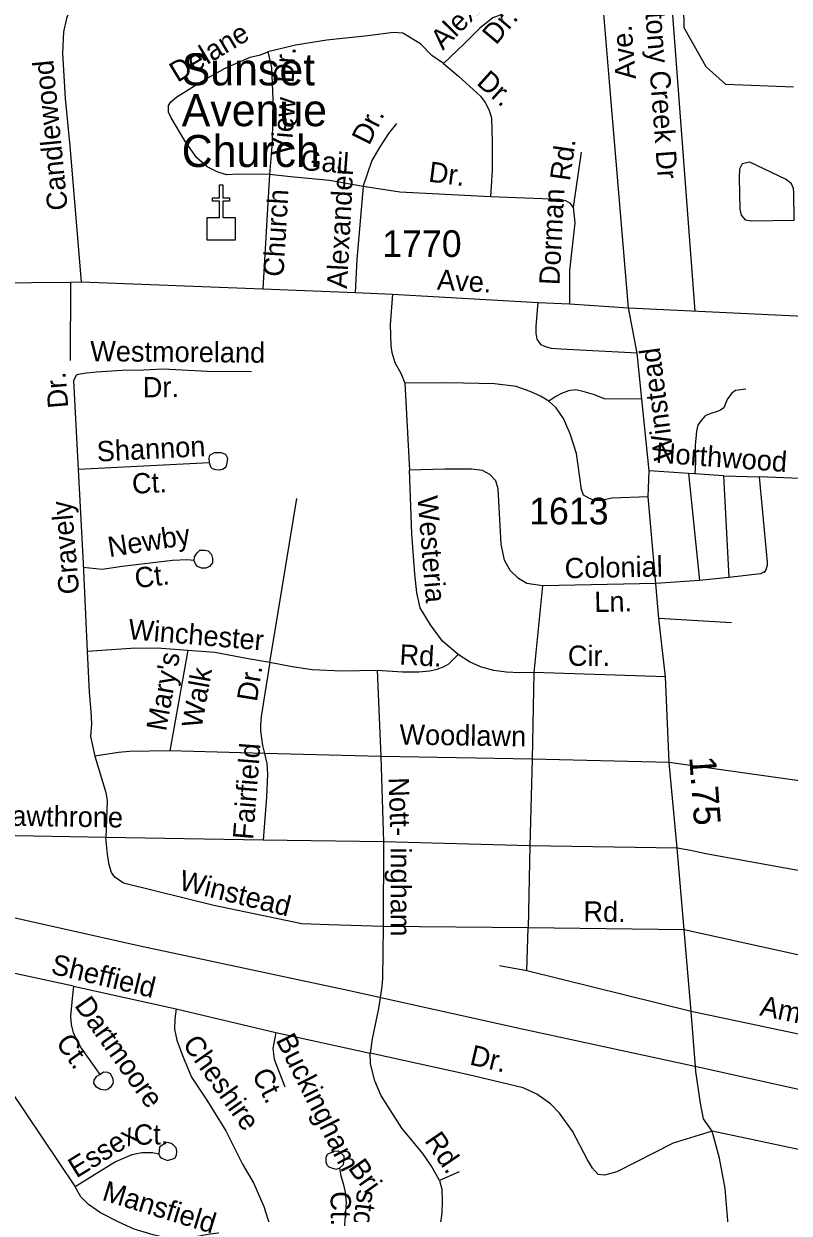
# Model space of a CAD drawing. Extents: x 2220236 to 2384410, y 720751 to 894131.
# Drawn here: x 2337655 to 2341238, y 803394 to 808960 of the extents above; entities that cross this region are included whole.
import ezdxf

# ---------------------------------------------------------------- set-up
doc = ezdxf.new("R2010")
doc.units = 0
doc.layers.add('Default', color=7, linetype='Continuous')

msp = doc.modelspace()

# ---------------------------------------------------------------- linework, layer by layer
at = {"layer": 'Default'}
for p, q in [((2340683, 809126.1), (2340796.2, 807614.3)), ((2340264.3, 808359.3), (2340227.5, 808100.9)), ((2338806, 808253.7), (2338774.6, 807719.6)), ((2337874, 807750.4), (2337872.9, 807384.9)), ((2339439.7, 807277.8), (2339460.4, 806871.6)), ((2338524.3, 806904.9), (2337909, 806873.4)), ((2337909, 806873.4), (2337932.3, 806433.9)), ((2340766.3, 806855.8), (2340582.1, 806867.7)), ((2340766.3, 806855.8), (2340818.2, 806354.7)), ((2340796.3, 806853.6), (2340766.3, 806855.8)), ((2340930.3, 806843.9), (2340796.3, 806853.6)), ((2340930.3, 806843.9), (2340956.1, 806368.3)), ((2341424.4, 806825.8), (2341098.3, 806839.9)), ((2337932.3, 806433.9), (2337951.2, 806024.3)), ((2340082.9, 806329.9), (2340043.6, 805923.5)), ((2340614.5, 806340.2), (2340082.9, 806329.9)), ((2340818.2, 806354.7), (2340614.5, 806340.2)), ((2340956.1, 806368.3), (2340818.2, 806354.7)), ((2340968.5, 806156.5), (2340628.5, 806176.5)), ((2338423.1, 806028), (2338338.6, 805557.2)), ((2339309.9, 805934.5), (2339326.7, 805530.9)), ((2340043.6, 805923.5), (2340034.5, 805519.5)), ((2340658.6, 805903.7), (2340043.6, 805923.5)), ((2338782.7, 805544.5), (2338338.6, 805557.2)), ((2339326.7, 805530.9), (2338782.7, 805544.5)), ((2340034.5, 805519.5), (2339326.7, 805530.9)), ((2339326.7, 805530.9), (2339339.4, 805131.2)), ((2340034.5, 805519.5), (2340023.5, 805113.5)), ((2340676.4, 805503.1), (2340034.5, 805519.5)), ((2341437.5, 805396.4), (2340676.4, 805503.1)), ((2338039.7, 805151.6), (2337483.8, 805162.9)), ((2338775.4, 805140.4), (2338039.7, 805151.6)), ((2339339.4, 805131.2), (2338775.4, 805140.4)), ((2339339.4, 805131.2), (2339337.3, 804735.6)), ((2340023.5, 805113.5), (2339339.4, 805131.2)), ((2340023.5, 805113.5), (2340016.1, 804729.5)), ((2340713.3, 805102.7), (2340023.5, 805113.5)), ((2340016.1, 804729.5), (2339337.3, 804735.6)), ((2340010.6, 804527.6), (2340016.1, 804729.5)), ((2340746, 804720.3), (2340016.1, 804729.5)), ((2341920.1, 804461.7), (2340746, 804720.3)), ((2337888, 804456.1), (2337411.4, 804559.3)), ((2340010.6, 804527.6), (2339882.3, 804551.9)), ((2340779.2, 804338.5), (2340010.6, 804527.6)), ((2337888, 804456.1), (2338369.1, 804349.9)), ((2338369.1, 804349.9), (2338835.1, 804240)), ((2341847.4, 804111.7), (2340779.2, 804338.5)), ((2338835.1, 804240), (2339276.8, 804143.7)), ((2337590.1, 803973.1), (2337895.2, 803518.4)), ((2342518.1, 803429.1), (2340877.9, 803778.4)), ((2339693.5, 803587.7), (2339600.9, 803546.7))]:
    msp.add_line(p, q, dxfattribs=at)
for points in [[(2340486.7, 807629.8), (2340398.6, 808668.7), (2340368.3, 809024.2), (2340367, 809296.1), (2340373.8, 809497)], [(2341258.4, 808662.7), (2340941.4, 808676), (2340849.3, 808757.6), (2340746.4, 808940.6), (2340744.3, 809140.6)], [(2337908.3, 809094.7), (2337882.6, 809062.4), (2337855.6, 808984.1), (2337840.4, 808921.8), (2337835.6, 808822), (2337848.1, 808610.2), (2337870.8, 808386.4), (2337923.6, 807752.1)], [(2339892.7, 809002.6), (2339850.9, 808988.1), (2339789.5, 808939.4), (2339716.4, 808866.6), (2339619.6, 808773.4)], [(2339619.6, 808773.4), (2339565.2, 808810.8), (2339512.6, 808866), (2339429.9, 808915.1), (2339386, 808918.5), (2339266.1, 808903), (2339074.5, 808882.8), (2338926.8, 808858.9), (2338797.7, 808828.7)], [(2338806, 808253.7), (2338662.1, 808256.1), (2338604.2, 808253.3), (2338560, 808266.7), (2338513.8, 808290.2), (2338465.3, 808331.7), (2338412.4, 808406.9), (2338345, 808520), (2338332.7, 808546), (2338332.4, 808578), (2338342.7, 808594.2), (2338371.8, 808618.2), (2338486.4, 808690.1), (2338597.5, 808751.7), (2338715.6, 808803), (2338763.4, 808815), (2338797.7, 808828.7)], [(2338797.7, 808828.7), (2338814.8, 808755.1), (2338821.6, 808606.2), (2338818.3, 808403.9), (2338806, 808253.7)], [(2339619.6, 808773.4), (2339690.2, 808714.2), (2339793.4, 808621.6), (2339815.7, 808591.7), (2339832.1, 808557.9), (2339844.6, 808520.2), (2339848, 808408.3), (2339847.4, 808274.3), (2339839.3, 808149.2)], [(2339244.6, 808199), (2339285.1, 808316.9), (2339319.3, 808376.8), (2339363.8, 808447), (2339401.1, 808492.9)], [(2334052.4, 808325.7), (2334680.2, 808039.3), (2335039.9, 807874.1), (2335149.4, 807832.8), (2335226.7, 807810.5), (2335272.5, 807801.3), (2335294.6, 807796.7), (2335398.9, 807780.9), (2335554.9, 807772.9), (2335720.8, 807758), (2336015.7, 807731.8), (2336292.9, 807722), (2336527.1, 807723.9), (2336710.1, 807732.5), (2337142.8, 807744.4), (2337874, 807750.4), (2337923.6, 807752.1), (2338774.6, 807719.6), (2339206.7, 807702.7), (2339380.7, 807694.8), (2340062.5, 807655.4), (2340210.5, 807649.4), (2340486.7, 807629.8)], [(2341261.7, 808041.3), (2341260.4, 808167.3), (2341258.1, 808189.2), (2341249.8, 808211.3), (2341223.6, 808230.8), (2341054.6, 808312.7), (2341018.7, 808304.3), (2341005.1, 808280.1), (2341003.6, 808238.2), (2341007.4, 808092.3), (2341013.7, 808064.4), (2341032, 808042.7), (2341064, 808037), (2341261.7, 808041.3)], [(2339244.6, 808199), (2339086.7, 808226.2), (2338903.7, 808243.3), (2338806, 808253.7)], [(2339244.6, 808199), (2339214.8, 807856.9), (2339206.7, 807702.7)], [(2339839.3, 808149.2), (2339415.1, 808171.5), (2339244.6, 808199)], [(2340227.5, 808100.9), (2340215.3, 808118.8), (2340193, 808130.5), (2340165.1, 808138.2), (2339839.3, 808149.2)], [(2340227.5, 808100.9), (2340234.4, 808027.7), (2340210.5, 807805.2), (2340210.5, 807649.4)], [(2339380.7, 807694.8), (2339370.3, 807550.9), (2339373.5, 807452.8), (2339377.8, 807420.9), (2339392.5, 807375.1), (2339421.1, 807321.5), (2339439.7, 807277.8)], [(2340526.9, 807418.4), (2340169.6, 807436.5), (2340125.4, 807439.9), (2340097.3, 807447.5), (2340077.3, 807457.3), (2340059, 807483.2), (2340054, 807511.7), (2340054, 807544.2), (2340062.5, 807655.4)], [(2340800, 804081.4), (2340779.2, 804338.5), (2340746, 804720.3), (2340713.3, 805102.7), (2340676.4, 805503.1), (2340658.6, 805903.7), (2340628.5, 806176.5), (2340614.5, 806340.2), (2340577.7, 806745.6), (2340582.1, 806867.7), (2340548.2, 807203), (2340526.9, 807418.4), (2340486.7, 807629.8)], [(2340486.7, 807629.8), (2342745, 807523.7), (2342907, 807512.4), (2343149.5, 807491.1), (2343404.6, 807462.1), (2343714.1, 807426.7), (2345129.8, 807232.1), (2345977.7, 807154.8)], [(2338721.2, 807331.1), (2338515.3, 807332.5), (2338307.1, 807344), (2338215.3, 807339.1), (2338115.3, 807337.8), (2337993.6, 807330.2), (2337935.6, 807323.6), (2337911.6, 807319.3), (2337899.7, 807315.2), (2337888, 807289.1), (2337909, 806873.4)], [(2340112.4, 807193.8), (2340074.1, 807217.3), (2340026, 807238.7), (2339959.6, 807262), (2339859.4, 807274.7), (2339639.5, 807280.2), (2339439.7, 807277.8)], [(2340548.2, 807203), (2340374.1, 807204.9), (2340321.9, 807224.4), (2340277.9, 807237.8), (2340239.7, 807247.4), (2340205.9, 807242.9), (2340172, 807230.5), (2340146.1, 807216.2), (2340112.4, 807193.8)], [(2341036, 807250.4), (2340986.9, 807244.5), (2340969.2, 807230.7), (2340949.5, 807205.2), (2340939.7, 807183.5), (2340931.8, 807161.9), (2340916.1, 807152.1), (2340900.4, 807146.2), (2340870.9, 807136.3), (2340845.3, 807124.5), (2340825.7, 807102.9), (2340809.9, 807081.2), (2340804, 807053.7), (2340798.1, 806986.8), (2340800.1, 806908.1), (2340796.3, 806853.6)], [(2340577.7, 806745.6), (2340407.7, 806739.5), (2340359.9, 806728.9), (2340327.9, 806728.6), (2340303.9, 806738.2), (2340275.6, 806753.9), (2340265.4, 806779.9), (2340243.3, 806949.5), (2340212.3, 807041), (2340181.4, 807112.6), (2340146.7, 807162.2), (2340112.4, 807193.8)], [(2338524.3, 806904.9), (2338522.2, 806928.8), (2338525.9, 806940.8), (2338547.8, 806953.1), (2338577.8, 806953.5), (2338599.9, 806945.8), (2338608, 806927.9), (2338606.3, 806905.8), (2338600.5, 806885.8), (2338588.8, 806875.7), (2338572.7, 806871.5), (2338554.8, 806873.1), (2338538.7, 806877.1), (2338530.6, 806884.9), (2338524.3, 806904.9)], [(2340082.9, 806329.9), (2340010.8, 806340.9), (2339970.4, 806364.5), (2339932.1, 806401.9), (2339905.5, 806449.7), (2339890.6, 806525.5), (2339875.5, 806783.2), (2339864.9, 806821), (2339836.7, 806850.6), (2339802.3, 806870.2), (2339750.3, 806875.5), (2339626.4, 806876.1), (2339460.4, 806871.6)], [(2339688.8, 806009.2), (2339616, 806070.3), (2339559.1, 806147.6), (2339510.2, 806226.8), (2339495.4, 806296.7), (2339486.3, 806386.5), (2339472.4, 806573.8), (2339460.4, 806871.6)], [(2340930.3, 806843.9), (2341098.3, 806839.9), (2341135.2, 806440.5), (2341135.3, 806424.4), (2341129.5, 806404.4), (2341121.8, 806392.3), (2341123.6, 806396.4), (2341103.8, 806385.9), (2340956.1, 806368.3)], [(2338807.5, 805972.5), (2338829.9, 806110.8), (2338934, 806738.5)], [(2338452.5, 806446.2), (2338454.3, 806466.1), (2338466, 806484.4), (2338479.9, 806496.5), (2338501.9, 806496.6), (2338517.8, 806492.9), (2338534.1, 806477.1), (2338538.3, 806457.1), (2338538.5, 806437.1), (2338524.8, 806420.9), (2338506.9, 806412.8), (2338486.9, 806412.6), (2338468.8, 806420.3), (2338458.7, 806432.2), (2338452.5, 806446.2)], [(2338452.8, 806448.6), (2338417.6, 806450.7), (2338351.7, 806447.8), (2338116.1, 806420.9), (2338022.3, 806405.9), (2337932.3, 806414.8)], [(2331380.2, 806148.5), (2332089.7, 805986.2), (2332785.1, 805833.7), (2333023.7, 805785.1), (2333486.9, 805676.6), (2334090.2, 805538), (2335080.6, 805321.9), (2335954.5, 805132.5), (2336758.3, 804964.2), (2337494, 804803.2), (2338191.7, 804647.6), (2339171.9, 804437.5), (2339987.8, 804257.3), (2340853.6, 804069.8), (2341802, 803859.4), (2342517.6, 803703.9), (2343209.2, 803550.3), (2344249.4, 803324.9), (2344734.6, 803222.8), (2345460.4, 803059.6)], [(2337951.2, 806024.3), (2338156.9, 806038.7), (2338278.9, 806040.1), (2338423.1, 806028)], [(2337951.2, 806024.3), (2337961.4, 805832.5), (2337968.5, 805742.5), (2337971.3, 805684.6), (2337967.9, 805624.7), (2337987.1, 805532.8)], [(2338423.1, 806028), (2338549.1, 806019.5), (2338705.4, 805989.3), (2338807.5, 805972.5)], [(2339309.9, 805934.5), (2339427.8, 805928), (2339503.9, 805926.9), (2339555.7, 805931.6), (2339589.6, 805940), (2339623.5, 805952.4), (2339645.4, 805964.7), (2339688.8, 806009.2)], [(2340043.6, 805923.5), (2339977.6, 805922.6), (2339913.7, 805925.8), (2339855.5, 805933.2), (2339793.4, 805950.5), (2339741.2, 805973.8), (2339688.8, 806009.2)], [(2338807.5, 805972.5), (2338766.7, 805718.1), (2338763.1, 805678.1), (2338763.3, 805652.1), (2338772.2, 805582.3), (2338782.7, 805544.5)], [(2338807.5, 805972.5), (2338911.8, 805951.9), (2339005.7, 805938.9), (2339143.9, 805932.6), (2339309.9, 805934.5)], [(2338338.6, 805557.2), (2338150.6, 805554.9), (2338098.8, 805550.2), (2337987.1, 805532.8)], [(2338782.7, 805544.5), (2338793.2, 805498.5), (2338795.9, 805448.6), (2338791.1, 805340.5), (2338775.4, 805140.4)], [(2337987.1, 805532.8), (2338039, 805363.4), (2338045.6, 805325.7), (2338044.2, 805279.8), (2338039.7, 805151.6)], [(2339337.3, 804735.6), (2339084.1, 804744.2), (2338956.1, 804748.8), (2338545.2, 804833.9), (2338122.2, 804938.7), (2338081.8, 804966.2), (2338065.5, 804988), (2338055.1, 805023.8), (2338046.6, 805073.6), (2338039.7, 805151.6)], [(2341349.6, 804984.6), (2340848.5, 805075.3), (2340776.6, 805090.7), (2340713.3, 805102.7)], [(2339337.3, 804735.6), (2339334.7, 804492.1), (2339331.1, 804454.7), (2339324, 804403), (2339316, 804352.2), (2339286.6, 804210.9), (2339276.8, 804143.7)], [(2337888, 804456.1), (2337882.5, 804414.1), (2337873.7, 804315.9), (2337876.2, 804278), (2337886.6, 804238.2), (2337923.6, 804166.6), (2338011, 804043.6)], [(2338369.1, 804349.9), (2338361.8, 804303.8), (2338360.3, 804255.7), (2338370.9, 804203.9), (2338397.8, 804132.2), (2338440.9, 804030.9), (2338512.1, 803923.8), (2338600.9, 803779.3), (2338679.3, 803624.2), (2338732.7, 803533.4), (2338779, 803426.4), (2338807.5, 803337.3)], [(2338835.1, 804240), (2338821.2, 804165.3), (2338827.9, 804115.5), (2338877, 803986)], [(2339600.9, 803546.7), (2339563.6, 803614.5), (2339523, 803673.9), (2339425.5, 803792.8), (2339326.7, 803945.9), (2339298.2, 804013.6), (2339278.6, 804093.8), (2339276.8, 804143.7)], [(2340877.9, 803778.4), (2340695.3, 803722.3), (2340431.7, 803588.6), (2340373, 803572.6), (2340344.5, 803576.1), (2340316.9, 803605.5), (2340293.7, 803644.7), (2340224.2, 803778.4), (2340162.4, 803861.7), (2340121, 803906.7), (2340056.8, 803951.3), (2339992.7, 803981.6), (2339730.9, 804043.9), (2339276.8, 804143.7)], [(2338011, 804043.6), (2338028.7, 804055.9), (2338046.8, 804054), (2338058.9, 804048.3), (2338071.1, 804028.4), (2338073.2, 804010.5), (2338071.4, 804000.4), (2338061.7, 803984.2), (2338049.7, 803974.1), (2338035.9, 803969.9), (2338013.7, 803973.6), (2337995.7, 803983.5), (2337983.5, 804003.4), (2337985.3, 804017.3), (2337997, 804035.4), (2338011, 804043.6)], [(2340968.7, 803154.7), (2340938.4, 803509.3), (2340911.7, 803651.9), (2340877.9, 803778.4), (2340836.5, 803835.8), (2340823.7, 803909.5), (2340801.9, 804057.3), (2340800, 804081.4)], [(2338287.4, 803671.1), (2338293.5, 803657.1), (2338301.6, 803651.2), (2338327.6, 803641.5), (2338353.5, 803648), (2338361.6, 803651.9), (2338369.4, 803666), (2338371.1, 803684.1), (2338369, 803700), (2338354.8, 803713.8), (2338344.8, 803719.8), (2338328.7, 803725.6), (2338316.7, 803721.5), (2338290.9, 803703), (2338287.4, 803671.1)], [(2338287.4, 803671.1), (2338257.3, 803676.7), (2338207.3, 803676.2), (2338161.4, 803667.5), (2338083.8, 803634.6), (2337895.2, 803518.4)], [(2339133.8, 803605.2), (2339151.5, 803621.5), (2339155.5, 803643.5), (2339155.1, 803661.5), (2339140.9, 803675.3), (2339126.9, 803685.1), (2339106.8, 803682.9), (2339075, 803668.6), (2339069.2, 803654.6), (2339069.6, 803634.6), (2339073.8, 803620.6), (2339083.8, 803610.8), (2339099.8, 803604.8), (2339118, 803601.1), (2339133.8, 803605.2)], [(2339133.8, 803605.2), (2339138.8, 803569), (2339149.5, 803533.4), (2339160.1, 803492.4), (2339163.7, 803444.3), (2339154.8, 803319.5)], [(2339600.9, 803546.7), (2339612.8, 803507.1), (2339613.5, 803451.1), (2339612.2, 803395), (2339589.3, 803235.8)], [(2338807.5, 803337.3), (2338745.2, 803328.4), (2338633, 803310.6), (2338517.8, 803293.9), (2338459.8, 803283.4), (2338406, 803278.6), (2338326, 803277.7), (2338260, 803292.8), (2338171.6, 803319.8), (2338099.3, 803352.9), (2338014.7, 803395.8), (2337958.2, 803435.1), (2337921.8, 803470.7), (2337895.2, 803518.4)]]:
    msp.add_lwpolyline(points, dxfattribs=at)
msp.add_lwpolyline([(2338513.7, 808053), (2338570.6, 808053.1), (2338570.6, 808129.3), (2338538.6, 808129.3), (2338538.6, 808145.2), (2338570.6, 808145.2), (2338570.6, 808205.4), (2338586.6, 808205.4), (2338586.6, 808145.2), (2338618.6, 808145.2), (2338618.6, 808129.3), (2338586.6, 808129.3), (2338586.6, 808053.1), (2338644.3, 808053), (2338644.3, 807946.6), (2338513.7, 807946.6)], close=True, dxfattribs=at)

# ---------------------------------------------------------------- texts
for s, height, rotation, p in [('Alexander', 95, 45.4688, (2339617.2, 808832.7)), ('Stony Creek Dr', 95, 274.276, (2340558.5, 809096.6)), ('Dr.', 95, 50.036, (2339865.9, 808857.1)), ('Delane', 95, 31.0044, (2338374.3, 808683)), ('Ave.', 95, 94.6838, (2340521.1, 808703.2)), ('Dr.', 95, 86.2863, (2338918.1, 808680.4)), ('Candlewood', 95, 95.6355, (2337861.3, 808090.8)), ('Dr.', 95, 318.0979, (2339770.4, 808679)), ('View', 95, 85.3185, (2338905.8, 808337.2)), ('Dr.', 95, 63.435, (2339271.3, 808387.2)), ('Rd.', 95, 81.8952, (2340211.5, 808221)), ('Gail', 95, 355.7739, (2338948, 808275.8)), ('Alexander', 95, 86.9929, (2339168.1, 807718.7)), ('Dr.', 95, 352.7165, (2339546.5, 808221.4)), ('Church', 95, 86.6357, (2338870.5, 807774)), ('Dorman', 95, 87.0276, (2340162.4, 807735.4)), ('Ave.', 95, 356.7441, (2339587.9, 807715.9)), ('Westmoreland', 95, 359.4851, (2337965.6, 807381)), ('Winstead', 95, 97.4306, (2340700, 806924.1)), ('Dr.', 95, 94.6652, (2337863.8, 807164.2)), ('Dr.', 95, 0.7444, (2338212.6, 807211.2)), ('Shannon', 95, 2.9306, (2337999.1, 806910.9)), ('Northwood', 95, 355.8488, (2340612, 806906.6)), ('Ct.', 95, 2.9306, (2338163.8, 806760.1)), ('Gravely', 95, 94.7462, (2337914.7, 806294.1)), ('Westeria', 95, 274.6148, (2339497.5, 806747.3)), ('Newby', 95, 9.0856, (2338056.1, 806463.6)), ('Colonial', 95, 1.1102, (2340188.1, 806364.7)), ('Ct.', 95, 6.5135, (2338179.6, 806318.6)), ('Ln.', 95, 1.1102, (2340327, 806206.8)), ('Winchester', 95, 355.2036, (2338141.3, 806080.5)), ('Rd.', 95, 356.8447, (2339412.1, 805961.7)), ('Cir.', 95, 359.7336, (2340201.8, 805955.6)), ("Mary's", 95, 79.825, (2338321.3, 805646.2)), ('Walk', 95, 79.825, (2338487.1, 805660.1)), ('Dr.', 95, 80.8885, (2338745.8, 805784.7)), ('Woodlawn', 95, 359.128, (2339413.2, 805587.4)), ('Fairfield', 95, 85.5131, (2338728.2, 805140.1)), ('1.75', 125, 274.2183, (2340770.2, 805529.1)), ('Nott- ', 95, 271.8199, (2339362.7, 805432.5)), ('Hawthrone', 95, 359.128, (2337504.7, 805208.3)), ('ingham', 95, 270.0891, (2339372.3, 805105.7)), ('Winstead', 95, 346.085, (2338377.1, 804909.3)), ('Rd.', 95, 359.2779, (2340274.6, 804759)), ('Sheffield', 95, 346.5352, (2337777.4, 804516.3)), ('Dartmoore', 95, 305.4351, (2337889.4, 804366)), ('Amherst', 95, 348.4123, (2341096.6, 804320.3)), ('Ct.', 95, 305.3962, (2337801.4, 804191.9)), ('Cheshire', 95, 305.2602, (2338394.9, 804185.9)), ('Buckingham', 95, 296.7743, (2338833.1, 804205)), ('Dr.', 95, 346.8359, (2339738.3, 804090.7)), ('Ct.', 95, 296.7743, (2338720.9, 804044)), ('Essex', 95, 31.6383, (2337901.1, 803556.2)), ('Ct.', 95, 0.5752, (2338170.2, 803714.4)), ('Rd.', 95, 304.3531, (2339528.2, 803733.7)), ('Bri', 95, 305.364, (2339170.1, 803606)), ('Mansfield', 95, 343.0154, (2338017, 803457.1)), ('Ct.', 95, 270.7369, (2339091, 803496.5)), ('stol', 95, 262.9946, (2339217, 803507.8))]:
    msp.add_text(s, height=height, rotation=rotation, dxfattribs=at).set_placement(p)
for s, height, p in [('Sunset', 150, (2338394.4, 808671.5)), ('Avenue', 150, (2338394.4, 808480.5)), ('Church', 150, (2338394.4, 808289.5)), ('1770', 125, (2339333, 807868.5)), ('1613', 125, (2340020.8, 806617.2))]:
    msp.add_text(s, height=height, dxfattribs=at).set_placement(p)

doc.saveas('drawing.dxf')
